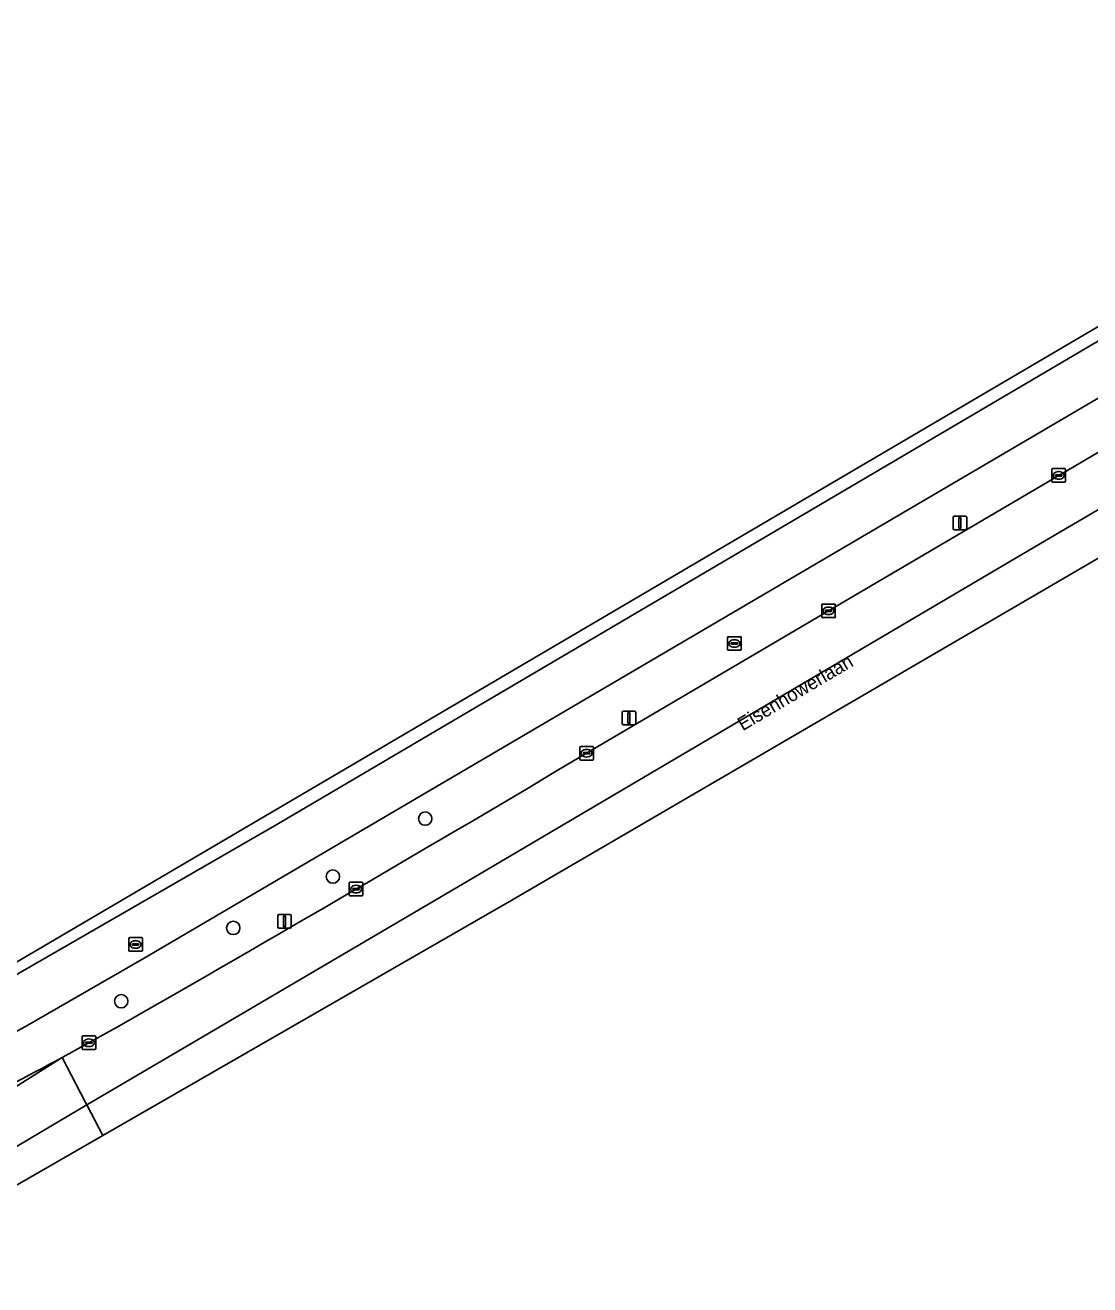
# Model space of a CAD drawing. Extents: x 162417 to 163722, y 384268 to 385417.
# Drawn here: x 163118.6 to 163196.6, y 384365.7 to 384458 of the extents above; entities that cross this region are included whole.
import ezdxf

# ---------------------------------------------------------------- set-up
doc = ezdxf.new("R2010")
doc.units = 0
for name, color, linetype in [('IMGEO_Berm_groen', 7, 'Continuous'), ('IMGEO_Boom', 7, 'Continuous'), ('IMGEO_Erf', 7, 'Continuous'), ('IMGEO_Fietspad_gesloten', 7, 'Continuous'), ('IMGEO_Hek', 7, 'Continuous'), ('IMGEO_Kolk', 7, 'Continuous'), ('IMGEO_Lichtmast', 7, 'Continuous'), ('IMGEO_Openbare_ruimte_label', 7, 'Continuous'), ('IMGEO_Rijbaan_regionaal_gesloten', 7, 'Continuous'), ('IMGEO_Rioolput', 7, 'Continuous')]:
    doc.layers.add(name, color=color, linetype=linetype)

msp = doc.modelspace()

# ---------------------------------------------------------------- linework, layer by layer
at = {"layer": 'IMGEO_Berm_groen'}
for points in [[(163563.615, 384641.938), (163546.208, 384631.66), (163524.745, 384619.501), (163513.726, 384613.258), (163500, 384605.489), (163486.444, 384597.816), (163417.722, 384558.756), (163354.577, 384522.522), (163336.983, 384512.304), (163315.799, 384500), (163237.627, 384454.426), (163127.281, 384389.626), (163118.59, 384384.62), (163112.281, 384381.199)], [(163159.702, 384404.658), (163177.428, 384415.092), (163194.296, 384425.014), (163209.47, 384433.918), (163228.943, 384445.358), (163245.842, 384455.282), (163261.887, 384464.663), (163280.528, 384475.539), (163295.714, 384484.368), (163315.265, 384495.759), (163322.552, 384500), (163332.188, 384505.608), (163338.716, 384509.388), (163350.031, 384515.939), (163367.013, 384525.722), (163384.007, 384535.437), (163401.897, 384545.651), (163418.907, 384555.39), (163436.8, 384565.606), (163459.744, 384578.685), (163476.382, 384588.124)], [(163347.778, 384524.228), (163347.618, 384525.578), (163346.462, 384529.011), (163346.003, 384530.505), (163346.288, 384528.751), (163347.067, 384526.027), (163346.36, 384523.135), (163334.618, 384516.286), (163281.406, 384485.249), (163258.753, 384472.142), (163115.248, 384387.774), (163115.639, 384387.124), (163137.001, 384399.432), (163214.308, 384444.956), (163308.868, 384500)], [(163121.264, 384382.351), (163125.209, 384384.527)]]:
    msp.add_lwpolyline(points, dxfattribs=at)
for centre, radius, start, end in [((162006.92, 386340.25), 2252.87, 299.76107, 300.776795), ((162998.458, 384611.027), 259.565, 294.41099, 298.23711)]:
    msp.add_arc(centre, radius, start, end, dxfattribs=at)
at = {"layer": 'IMGEO_Boom'}
for centre in [(163147.876, 384399.863), (163141.112, 384395.618), (163133.817, 384391.852), (163125.601, 384386.484)]:
    msp.add_circle(centre, 0.489, dxfattribs=at)
at = {"layer": 'IMGEO_Erf'}
msp.add_lwpolyline([(163115.248, 384387.774), (163258.753, 384472.142), (163258.535, 384472.901), (163305.661, 384500)], dxfattribs=at)
at = {"layer": 'IMGEO_Fietspad_gesloten'}
for points in [[(163557.356, 384642.39), (163544.377, 384634.733), (163522.824, 384622.528), (163511.147, 384615.916), (163500, 384609.604), (163484.5, 384600.835), (163415.868, 384561.799), (163356.283, 384527.511), (163355.13, 384526.85), (163345.851, 384521.528), (163335.19, 384515.322), (163308.868, 384500), (163214.308, 384444.956), (163137.001, 384399.432), (163115.639, 384387.124)], [(163112.281, 384381.199), (163118.59, 384384.62), (163127.281, 384389.626), (163237.627, 384454.426), (163315.799, 384500), (163336.983, 384512.304), (163354.577, 384522.522), (163417.722, 384558.756)]]:
    msp.add_lwpolyline(points, dxfattribs=at)
at = {"layer": 'IMGEO_Hek'}
msp.add_lwpolyline([(163258.753, 384472.142), (163115.248, 384387.774)], dxfattribs=at)
at = {"layer": 'IMGEO_Kolk'}
for p, q in [((163193.794, 384424.589), (163193.794, 384425.441)), ((163193.869, 384425.515), (163194.721, 384425.515)), ((163194.282, 384425.295), (163194.307, 384425.295)), ((163194.795, 384425.441), (163194.795, 384424.589)), ((163194.721, 384424.515), (163193.869, 384424.515)), ((163194.053, 384425.009), (163194.053, 384425.021)), ((163194.491, 384424.972), (163194.093, 384424.972)), ((163194.096, 384425.058), (163194.494, 384425.058)), ((163194.305, 384424.735), (163194.28, 384424.735)), ((163194.537, 384425.021), (163194.537, 384425.009)), ((163176.927, 384414.667), (163176.927, 384415.519)), ((163177.002, 384415.593), (163177.854, 384415.593)), ((163177.229, 384415.136), (163177.627, 384415.136)), ((163177.415, 384415.373), (163177.44, 384415.373)), ((163177.928, 384415.519), (163177.928, 384414.667)), ((163177.854, 384414.593), (163177.002, 384414.593)), ((163177.186, 384415.087), (163177.186, 384415.099)), ((163177.624, 384415.05), (163177.226, 384415.05)), ((163177.438, 384414.813), (163177.413, 384414.813)), ((163177.67, 384415.099), (163177.67, 384415.087)), ((163159.201, 384404.233), (163159.201, 384405.085)), ((163159.276, 384405.159), (163160.128, 384405.159)), ((163160.202, 384405.085), (163160.202, 384404.233)), ((163160.128, 384404.159), (163159.276, 384404.159)), ((163159.46, 384404.653), (163159.46, 384404.665)), ((163159.898, 384404.616), (163159.5, 384404.616)), ((163159.503, 384404.702), (163159.901, 384404.702)), ((163159.712, 384404.379), (163159.687, 384404.379)), ((163159.689, 384404.939), (163159.714, 384404.939)), ((163159.944, 384404.665), (163159.944, 384404.653)), ((163142.313, 384394.275), (163142.313, 384395.127)), ((163142.388, 384395.201), (163143.24, 384395.201)), ((163142.801, 384394.981), (163142.826, 384394.981)), ((163143.314, 384395.127), (163143.314, 384394.275)), ((163143.24, 384394.201), (163142.388, 384394.201)), ((163142.572, 384394.695), (163142.572, 384394.707)), ((163143.01, 384394.658), (163142.612, 384394.658)), ((163142.615, 384394.744), (163143.013, 384394.744)), ((163142.824, 384394.421), (163142.799, 384394.421)), ((163143.056, 384394.707), (163143.056, 384394.695)), ((163122.734, 384383.015), (163122.734, 384383.867)), ((163122.809, 384383.941), (163123.661, 384383.941)), ((163123.222, 384383.721), (163123.247, 384383.721)), ((163123.735, 384383.867), (163123.735, 384383.015)), ((163123.661, 384382.941), (163122.809, 384382.941)), ((163122.993, 384383.435), (163122.993, 384383.447)), ((163123.431, 384383.398), (163123.033, 384383.398)), ((163123.036, 384383.484), (163123.434, 384383.484)), ((163123.245, 384383.161), (163123.22, 384383.161)), ((163123.477, 384383.447), (163123.477, 384383.435))]:
    msp.add_line(p, q, dxfattribs=at)
for points in [[(163193.794, 384424.589), (163193.794, 384425.441)], [(163193.869, 384425.515), (163194.721, 384425.515)], [(163194.795, 384425.441), (163194.795, 384424.589)], [(163194.721, 384424.515), (163193.869, 384424.515)], [(163176.927, 384414.667), (163176.927, 384415.519)], [(163177.002, 384415.593), (163177.854, 384415.593)], [(163177.928, 384415.519), (163177.928, 384414.667)], [(163177.854, 384414.593), (163177.002, 384414.593)], [(163159.201, 384404.233), (163159.201, 384405.085)], [(163159.276, 384405.159), (163160.128, 384405.159)], [(163160.202, 384405.085), (163160.202, 384404.233)], [(163160.128, 384404.159), (163159.276, 384404.159)], [(163142.313, 384394.275), (163142.313, 384395.127)], [(163142.388, 384395.201), (163143.24, 384395.201)], [(163143.314, 384395.127), (163143.314, 384394.275)], [(163143.24, 384394.201), (163142.388, 384394.201)], [(163122.734, 384383.015), (163122.734, 384383.867)], [(163122.809, 384383.941), (163123.661, 384383.941)], [(163123.735, 384383.867), (163123.735, 384383.015)], [(163123.661, 384382.941), (163122.809, 384382.941)]]:
    msp.add_lwpolyline(points, dxfattribs=at)
for centre, radius, start, end in [((163193.871, 384425.439), 0.0765, 91.55205, 178.44795), ((163193.871, 384425.439), 0.0765, 91.55205, 178.44795), ((163194.719, 384425.439), 0.0765, 1.55205, 88.44795), ((163194.719, 384425.439), 0.0765, 1.55205, 88.44795), ((163193.871, 384424.591), 0.0765, 181.55205, 268.44795), ((163193.871, 384424.591), 0.0765, 181.55205, 268.44795), ((163194.093, 384425.018), 0.0403, 85.87752, 175.75265), ((163194.09, 384425.008), 0.0366, 178.93798, 274.71019), ((163194.494, 384425.015), 0.043, 264.86636, 352.45326), ((163194.498, 384425.02), 0.0386, 1.73085, 96.63898), ((163194.719, 384424.591), 0.0765, 271.55205, 358.44795), ((163194.719, 384424.591), 0.0765, 271.55205, 358.44795), ((163177.004, 384415.517), 0.0765, 91.55205, 178.44795), ((163177.004, 384415.517), 0.0765, 91.55205, 178.44795), ((163177.226, 384415.096), 0.0403, 85.87752, 175.75265), ((163177.631, 384415.098), 0.0386, 1.73085, 96.63898), ((163177.852, 384415.517), 0.0765, 1.55205, 88.44795), ((163177.852, 384415.517), 0.0765, 1.55205, 88.44795), ((163177.004, 384414.669), 0.0765, 181.55205, 268.44795), ((163177.004, 384414.669), 0.0765, 181.55205, 268.44795), ((163177.223, 384415.086), 0.0366, 178.93798, 274.71019), ((163177.627, 384415.093), 0.043, 264.86636, 352.45326), ((163177.852, 384414.669), 0.0765, 271.55205, 358.44795), ((163177.852, 384414.669), 0.0765, 271.55205, 358.44795), ((163159.278, 384405.083), 0.0765, 91.55205, 178.44795), ((163159.278, 384405.083), 0.0765, 91.55205, 178.44795), ((163160.126, 384405.083), 0.0765, 1.55205, 88.44795), ((163160.126, 384405.083), 0.0765, 1.55205, 88.44795), ((163159.278, 384404.235), 0.0765, 181.55205, 268.44795), ((163159.278, 384404.235), 0.0765, 181.55205, 268.44795), ((163159.5, 384404.662), 0.0403, 85.87752, 175.75265), ((163159.497, 384404.652), 0.0366, 178.93798, 274.71019), ((163159.901, 384404.659), 0.043, 264.86636, 352.45326), ((163159.905, 384404.664), 0.0386, 1.73085, 96.63898), ((163160.126, 384404.235), 0.0765, 271.55205, 358.44795), ((163160.126, 384404.235), 0.0765, 271.55205, 358.44795), ((163142.39, 384395.125), 0.0765, 91.55205, 178.44795), ((163142.39, 384395.125), 0.0765, 91.55205, 178.44795), ((163143.238, 384395.125), 0.0765, 1.55205, 88.44795), ((163143.238, 384395.125), 0.0765, 1.55205, 88.44795), ((163142.39, 384394.277), 0.0765, 181.55205, 268.44795), ((163142.39, 384394.277), 0.0765, 181.55205, 268.44795), ((163142.612, 384394.704), 0.0403, 85.87752, 175.75265), ((163142.609, 384394.694), 0.0366, 178.93798, 274.71019), ((163143.013, 384394.701), 0.043, 264.86636, 352.45326), ((163143.017, 384394.706), 0.0386, 1.73085, 96.63898), ((163143.238, 384394.277), 0.0765, 271.55205, 358.44795), ((163143.238, 384394.277), 0.0765, 271.55205, 358.44795), ((163122.811, 384383.865), 0.0765, 91.55205, 178.44795), ((163122.811, 384383.865), 0.0765, 91.55205, 178.44795), ((163123.659, 384383.865), 0.0765, 1.55205, 88.44795), ((163123.659, 384383.865), 0.0765, 1.55205, 88.44795), ((163122.811, 384383.017), 0.0765, 181.55205, 268.44795), ((163122.811, 384383.017), 0.0765, 181.55205, 268.44795), ((163123.033, 384383.444), 0.0403, 85.87752, 175.75265), ((163123.03, 384383.434), 0.0366, 178.93798, 274.71019), ((163123.434, 384383.441), 0.043, 264.86636, 352.45326), ((163123.438, 384383.446), 0.0386, 1.73085, 96.63898), ((163123.659, 384383.017), 0.0765, 271.55205, 358.44795), ((163123.659, 384383.017), 0.0765, 271.55205, 358.44795)]:
    msp.add_arc(centre, radius, start, end, dxfattribs=at)
for centre, major_axis, ratio, start_param, end_param in [((163194.281, 384425.015), (-0.387, 0.002), 0.722429, 4.712389, 7.853982), ((163194.306, 384425.015), (-0.39, 0.002), 0.717154, 1.570796, 4.712389), ((163177.414, 384415.093), (-0.387, 0.002), 0.722429, 4.712389, 7.853982), ((163177.439, 384415.093), (-0.39, 0.002), 0.717154, 1.570796, 4.712389), ((163159.688, 384404.659), (-0.387, 0.002), 0.722429, 4.712389, 7.853982), ((163159.713, 384404.659), (-0.39, 0.002), 0.717154, 1.570796, 4.712389), ((163142.8, 384394.701), (-0.387, 0.002), 0.722429, 4.712389, 7.853982), ((163142.825, 384394.701), (-0.39, 0.002), 0.717154, 1.570796, 4.712389), ((163123.221, 384383.441), (-0.387, 0.002), 0.722429, 4.712389, 7.853982), ((163123.246, 384383.441), (-0.39, 0.002), 0.717154, 1.570796, 4.712389)]:
    msp.add_ellipse(centre, major_axis=major_axis, ratio=ratio, start_param=start_param, end_param=end_param, dxfattribs=at)
at = {"layer": 'IMGEO_Lichtmast'}
for p, q in [((163186.564, 384421.128), (163186.564, 384421.928)), ((163186.564, 384421.928), (163186.564, 384421.128)), ((163186.664, 384422.028), (163187.454, 384422.028)), ((163187.454, 384422.028), (163186.664, 384422.028)), ((163187.554, 384421.928), (163187.554, 384421.128)), ((163187.554, 384421.128), (163187.554, 384421.928)), ((163187.454, 384421.028), (163186.664, 384421.028)), ((163186.664, 384421.028), (163187.454, 384421.028)), ((163162.411, 384407.735), (163163.201, 384407.735)), ((163163.201, 384407.735), (163162.411, 384407.735)), ((163162.311, 384406.835), (163162.311, 384407.635)), ((163162.311, 384407.635), (163162.311, 384406.835)), ((163163.301, 384407.635), (163163.301, 384406.835)), ((163163.301, 384406.835), (163163.301, 384407.635)), ((163163.201, 384406.735), (163162.411, 384406.735)), ((163162.411, 384406.735), (163163.201, 384406.735)), ((163137.072, 384391.939), (163137.072, 384392.739)), ((163137.072, 384392.739), (163137.072, 384391.939)), ((163137.172, 384392.839), (163137.962, 384392.839)), ((163137.962, 384392.839), (163137.172, 384392.839)), ((163138.062, 384392.739), (163138.062, 384391.939)), ((163138.062, 384391.939), (163138.062, 384392.739)), ((163137.962, 384391.839), (163137.172, 384391.839)), ((163137.172, 384391.839), (163137.962, 384391.839))]:
    msp.add_line(p, q, dxfattribs=at)
for points in [[(163186.984, 384421.903), (163187.134, 384421.903), (163187.134, 384421.153), (163186.984, 384421.153), (163186.984, 384421.903)], [(163162.731, 384407.61), (163162.881, 384407.61), (163162.881, 384406.86), (163162.731, 384406.86), (163162.731, 384407.61)], [(163137.492, 384392.714), (163137.642, 384392.714), (163137.642, 384391.964), (163137.492, 384391.964), (163137.492, 384392.714)]]:
    msp.add_lwpolyline(points, dxfattribs=at)
for centre, start, end in [((163186.664, 384421.928), 90, 180), ((163186.664, 384421.928), 90, 180), ((163187.454, 384421.928), 0, 90), ((163187.454, 384421.928), 360, 90), ((163186.664, 384421.128), 180, 270), ((163186.664, 384421.128), 180, 270), ((163187.454, 384421.128), 270, 0), ((163187.454, 384421.128), 270, 0), ((163162.411, 384407.635), 90, 180), ((163162.411, 384407.635), 90, 180), ((163163.201, 384407.635), 0, 90), ((163163.201, 384407.635), 360, 90), ((163162.411, 384406.835), 180, 270), ((163162.411, 384406.835), 180, 270), ((163163.201, 384406.835), 270, 0), ((163163.201, 384406.835), 270, 0), ((163137.172, 384392.739), 90, 180), ((163137.172, 384392.739), 90, 180), ((163137.962, 384392.739), 0, 90), ((163137.962, 384392.739), 360, 90), ((163137.172, 384391.939), 180, 270), ((163137.172, 384391.939), 180, 270), ((163137.962, 384391.939), 270, 0), ((163137.962, 384391.939), 270, 0)]:
    msp.add_arc(centre, 0.1, start, end, dxfattribs=at)
at = {"layer": 'IMGEO_Rijbaan_regionaal_gesloten'}
for points in [[(163125.209, 384384.527), (163121.264, 384382.351), (163122.967, 384379.112), (163123.086, 384378.886), (163132.36, 384384.338), (163150.615, 384395.072), (163192.965, 384420.029), (163245.344, 384450.732), (163340.62, 384506.152), (163340.634, 384506.16), (163409.885, 384545.975), (163468.247, 384579.241), (163528.5, 384613.585), (163596.045, 384651.581), (163618.533, 384663.566), (163649.638, 384681.228), (163688.73, 384703.305), (163698.754, 384708.845)], [(163508.776, 384606.535), (163500, 384601.57), (163492.12, 384597.111), (163476.382, 384588.124), (163459.744, 384578.685), (163436.8, 384565.606), (163418.907, 384555.39), (163401.897, 384545.651), (163384.007, 384535.437), (163367.013, 384525.722), (163350.031, 384515.939), (163338.716, 384509.388), (163332.188, 384505.608), (163322.552, 384500), (163315.265, 384495.759), (163295.714, 384484.368), (163280.528, 384475.539), (163261.887, 384464.663), (163245.842, 384455.282), (163228.943, 384445.358), (163209.47, 384433.918), (163194.296, 384425.014), (163177.428, 384415.092), (163159.702, 384404.658)], [(163123.086, 384378.886), (163122.967, 384379.112), (163121.264, 384382.351), (163116.021, 384379.055), (163087.014, 384362.042), (163060.953, 384346.598), (163039.503, 384334.559), (163023.955, 384325.752), (162971.284, 384296.905), (162966.432, 384294.615), (162960.828, 384292.291), (162954.028, 384289.762), (162941.479, 384286.061)], [(162941.479, 384286.061), (162954.028, 384289.762), (162960.828, 384292.291), (162966.432, 384294.615), (162971.284, 384296.905), (163023.955, 384325.752), (163039.503, 384334.559), (163060.953, 384346.598), (163087.014, 384362.042), (163116.021, 384379.055), (163121.264, 384382.351)], [(162911.617, 384278.658), (162905.39, 384278.294), (162887.921, 384277.251), (162880.557, 384276.791), (162883.151, 384273.384), (162908.348, 384275.029), (162917.205, 384275.634), (162924.623, 384276.694), (162935.372, 384279.193), (162946.424, 384282.221), (162947.06, 384282.44), (162954.978, 384285.174), (162959.065, 384286.688), (162965.348, 384289.868), (162974.583, 384294.713), (163012.884, 384315.76), (163054.517, 384339.003), (163083.13, 384355.508), (163114.166, 384373.602), (163121.238, 384377.799), (163123.086, 384378.886)], [(163048.346, 384332.929), (163120.403, 384374.424), (163124.264, 384376.647), (163123.086, 384378.886), (163121.238, 384377.799), (163114.166, 384373.602)]]:
    msp.add_lwpolyline(points, dxfattribs=at)
msp.add_lwpolyline([(163124.264, 384376.647), (163154.214, 384393.894), (163262.486, 384457.037), (163488.662, 384588.942), (163667.108, 384689.65), (163699.553, 384707.362), (163698.754, 384708.845), (163688.73, 384703.305), (163649.638, 384681.228), (163618.533, 384663.566), (163596.045, 384651.581), (163528.5, 384613.585), (163468.247, 384579.241), (163409.885, 384545.975), (163340.634, 384506.16), (163340.62, 384506.152), (163245.344, 384450.732), (163192.965, 384420.029), (163150.615, 384395.072), (163132.36, 384384.338), (163123.086, 384378.886)], close=True, dxfattribs=at)
for centre, radius, start, end in [((162006.92, 386340.25), 2252.87, 299.76107, 300.776795), ((162998.458, 384611.027), 259.565, 294.41099, 298.23711)]:
    msp.add_arc(centre, radius, start, end, dxfattribs=at)
at = {"layer": 'IMGEO_Rioolput'}
for p, q in [((163170.033, 384412.274), (163170.033, 384413.126)), ((163170.108, 384413.2), (163170.96, 384413.2)), ((163170.292, 384412.694), (163170.292, 384412.706)), ((163170.73, 384412.657), (163170.332, 384412.657)), ((163170.335, 384412.743), (163170.733, 384412.743)), ((163170.544, 384412.42), (163170.519, 384412.42)), ((163170.521, 384412.98), (163170.546, 384412.98)), ((163170.776, 384412.706), (163170.776, 384412.694)), ((163171.034, 384413.126), (163171.034, 384412.274)), ((163170.96, 384412.2), (163170.108, 384412.2)), ((163126.226, 384391.141), (163127.078, 384391.141)), ((163126.151, 384390.215), (163126.151, 384391.067)), ((163126.41, 384390.635), (163126.41, 384390.647)), ((163126.848, 384390.598), (163126.45, 384390.598)), ((163126.453, 384390.684), (163126.851, 384390.684)), ((163126.662, 384390.361), (163126.637, 384390.361)), ((163126.639, 384390.921), (163126.664, 384390.921)), ((163126.894, 384390.647), (163126.894, 384390.635)), ((163127.152, 384391.067), (163127.152, 384390.215)), ((163127.078, 384390.141), (163126.226, 384390.141))]:
    msp.add_line(p, q, dxfattribs=at)
for points in [[(163170.033, 384412.274), (163170.033, 384413.126)], [(163170.108, 384413.2), (163170.96, 384413.2)], [(163171.034, 384413.126), (163171.034, 384412.274)], [(163170.96, 384412.2), (163170.108, 384412.2)], [(163126.226, 384391.141), (163127.078, 384391.141)], [(163126.151, 384390.215), (163126.151, 384391.067)], [(163127.152, 384391.067), (163127.152, 384390.215)], [(163127.078, 384390.141), (163126.226, 384390.141)]]:
    msp.add_lwpolyline(points, dxfattribs=at)
for centre, radius, start, end in [((163170.11, 384413.124), 0.0765, 91.55205, 178.44795), ((163170.11, 384413.124), 0.0765, 91.55205, 178.44795), ((163170.332, 384412.703), 0.0403, 85.87752, 175.75265), ((163170.329, 384412.693), 0.0366, 178.93798, 274.71019), ((163170.733, 384412.7), 0.043, 264.86636, 352.45326), ((163170.737, 384412.705), 0.0386, 1.73085, 96.63898), ((163170.958, 384413.124), 0.0765, 1.55205, 88.44795), ((163170.958, 384413.124), 0.0765, 1.55205, 88.44795), ((163170.11, 384412.276), 0.0765, 181.55205, 268.44795), ((163170.11, 384412.276), 0.0765, 181.55205, 268.44795), ((163170.958, 384412.276), 0.0765, 271.55205, 358.44795), ((163170.958, 384412.276), 0.0765, 271.55205, 358.44795), ((163126.228, 384391.065), 0.0765, 91.55205, 178.44795), ((163126.228, 384391.065), 0.0765, 91.55205, 178.44795), ((163127.076, 384391.065), 0.0765, 1.55205, 88.44795), ((163127.076, 384391.065), 0.0765, 1.55205, 88.44795), ((163126.228, 384390.217), 0.0765, 181.55205, 268.44795), ((163126.228, 384390.217), 0.0765, 181.55205, 268.44795), ((163126.45, 384390.644), 0.0403, 85.87752, 175.75265), ((163126.447, 384390.634), 0.0366, 178.93798, 274.71019), ((163126.851, 384390.641), 0.043, 264.86636, 352.45326), ((163126.855, 384390.646), 0.0386, 1.73085, 96.63898), ((163127.076, 384390.217), 0.0765, 271.55205, 358.44795), ((163127.076, 384390.217), 0.0765, 271.55205, 358.44795)]:
    msp.add_arc(centre, radius, start, end, dxfattribs=at)
for centre, major_axis, ratio, start_param, end_param in [((163170.52, 384412.7), (-0.387, 0.002), 0.722429, 4.712389, 7.853982), ((163170.545, 384412.7), (-0.39, 0.002), 0.717154, 1.570796, 4.712389), ((163126.638, 384390.641), (-0.387, 0.002), 0.722429, 4.712389, 7.853982), ((163126.663, 384390.641), (-0.39, 0.002), 0.717154, 1.570796, 4.712389)]:
    msp.add_ellipse(centre, major_axis=major_axis, ratio=ratio, start_param=start_param, end_param=end_param, dxfattribs=at)

# ---------------------------------------------------------------- texts
at = {"layer": 'IMGEO_Openbare_ruimte_label'}
msp.add_text('Eisenhowerlaan', height=1, rotation=30.5411, dxfattribs=at).set_placement((163171.142, 384406.262))

doc.saveas('drawing.dxf')
